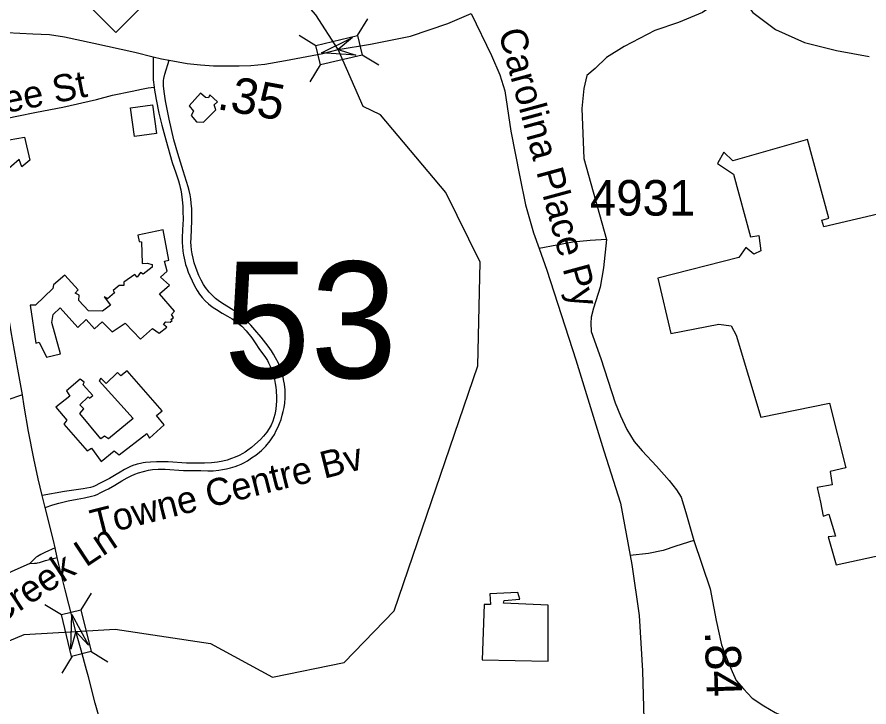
# Model space of a CAD drawing. Extents: x 1383679 to 1536984, y 460658 to 651027.
# Drawn here: x 1435810 to 1438807, y 488935 to 491361 of the extents above; entities that cross this region are included whole.
import ezdxf

# ---------------------------------------------------------------- set-up
doc = ezdxf.new("R2010")
doc.units = 0
for name, color, linetype in [('Exist Cultural Warehouse Building Footprint', 7, 'Continuous'), ('Exist Hydrographic Creek Single Shore', 7, 'Continuous'), ('Exist Road Non-System Type 51', 7, 'Continuous'), ('Exist Road Non-System Type 51 Label', 7, 'Continuous'), ('Exist Road Primary NC Attributed', 7, 'Continuous'), ('Exist Road Primary NC Shield CELL', 7, 'Continuous'), ('Exist Road Primary NC Structure Standard Bridge CELL', 7, 'Continuous'), ('Exist Road Secondary Mileage Hundredths English Label', 7, 'Continuous'), ('Exist Road Secondary Structure Standard Bridge Attributed CELL', 7, 'Continuous'), ('Exist Road Secondary Structure Standard Bridge CELL', 7, 'Continuous'), ('Exist Road Secondary Structure Standard Bridge Number Label', 7, 'Continuous'), ('Exist Road Secondary Type 51 Attributed', 7, 'Continuous'), ('Exist Road Secondary Type 51 Label', 7, 'Continuous'), ('Exist Road Secondary Type 51 Number Label', 7, 'Continuous')]:
    doc.layers.add(name, color=color, linetype=linetype)

msp = doc.modelspace()

# ---------------------------------------------------------------- linework, layer by layer
at = {"layer": 'Exist Cultural Warehouse Building Footprint'}
for points in [[(1436455.4, 491093.3), (1436415.5, 491048.8), (1436430, 491030.1), (1436422.8, 491014.9), (1436440.9, 490992.6), (1436466.2, 490991.4), (1436509.7, 491034.8), (1436503.7, 491052.3), (1436514.5, 491062.9), (1436488, 491087.5), (1436483.1, 491076.9), (1436472.3, 491078.1), (1436455.4, 491093.3)], [(1436209.1, 491041.8), (1436286.8, 491052.6), (1436300.8, 490951.6), (1436223.1, 490940.8), (1436209.1, 491041.8)], [(1435755.1, 490924.1), (1435836, 490938.2), (1435854.1, 490857.3), (1435826.4, 490833.9), (1435816.7, 490859.7), (1435763.6, 490812.8), (1435755.1, 490924.1)], [(1438878.4, 490677), (1438649, 490623.1), (1438641.8, 490646.5), (1438665.9, 490653.6), (1438591.1, 490930), (1438327.9, 490855), (1438296.5, 490885.5), (1438274.8, 490845.6), (1438330.3, 490808.2), (1438390.7, 490588), (1438419.6, 490592.7), (1438426.9, 490538.8), (1438402.7, 490527.1), (1438373.8, 490550.5), (1438349.6, 490515.4), (1438064.7, 490442.7), (1438110.6, 490248.3), (1438279.6, 490281.1), (1438323.1, 490275.3), (1438340, 490242.5), (1438426.9, 489954.3), (1438668.3, 490003.5), (1438726.3, 489776.3), (1438670.8, 489762.3), (1438678, 489715.4), (1438624.9, 489706.1), (1438636.9, 489654.5)], [(1435913.3, 490165.2), (1435962.8, 490176.9), (1435932.6, 490287), (1435936.2, 490315.1), (1435961.6, 490338.5), (1436023.2, 490269.4), (1436053.3, 490297.5), (1436082.3, 490264.7), (1436108.9, 490289.3), (1436143.9, 490254.2), (1436189.8, 490284.6), (1436244.1, 490228.4), (1436286.3, 490265.9), (1436309.3, 490249.5), (1436337.1, 490270.6), (1436325, 490279.9), (1436333.4, 490289.3), (1436347.9, 490288.1), (1436355.2, 490294), (1436350.3, 490297.5), (1436360, 490304.5), (1436352.7, 490315.1), (1436363.6, 490326.8), (1436310.5, 490387.7), (1436345.5, 490418.1), (1436314.1, 490446.3), (1436338.3, 490467.3), (1436328.6, 490502.5), (1436344.3, 490506), (1436323.8, 490612.6), (1436234.4, 490593.8), (1436239.3, 490571.6), (1436247.7, 490570.4), (1436250.1, 490494.3), (1436267, 490495.4), (1436285.1, 490490.8), (1436285.1, 490481.4), (1436253.8, 490456.8), (1436244.1, 490462.6), (1436232, 490446.3), (1436223.6, 490455.6), (1436184.9, 490428.7), (1436184.9, 490417), (1436169.2, 490417), (1436147.5, 490399.4), (1436152.3, 490391.2), (1436128.2, 490370.1), (1436116.1, 490377.1), (1436137.9, 490347.9), (1436110.1, 490326.8), (1436060.6, 490328), (1436026.8, 490364.3), (1436028, 490383), (1436014.7, 490390), (1436024.4, 490401.7), (1435977.3, 490453.3), (1435937.4, 490419.3), (1435935, 490406.4), (1435874.7, 490347.9), (1435855.3, 490347.9), (1435875.9, 490214.4), (1435887.9, 490217.9), (1435913.3, 490165.2)], [(1436031.6, 490087.3), (1435983.3, 490046.3), (1435995.4, 490027.5), (1435945.9, 489988.9), (1435984.5, 489943.2), (1435973.7, 489929.2), (1436055.8, 489835.5), (1436071.4, 489844.8), (1436105.3, 489798), (1436151.1, 489835.5), (1436169.2, 489821.4), (1436265.8, 489896.4), (1436275.5, 489880), (1436327.4, 489926.8), (1436300.8, 489959.6), (1436320.2, 489976), (1436197, 490116.6), (1436175.3, 490099), (1436163.2, 490110.7), (1436123.4, 490072.1), (1436104, 490090.8), (1436098, 490081.4), (1436218.7, 489949.1), (1436131.8, 489877.6), (1436117.3, 489887), (1436104, 489877.6), (1436030.4, 489966.6), (1436044.9, 489983), (1436030.4, 489997.1), (1436059.4, 490025.2), (1436064.2, 490020.5), (1436076.3, 490029.9), (1436042.5, 490067.4), (1436046.1, 490076.7), (1436031.6, 490087.3)], [(1438636.9, 489654.5), (1438646.6, 489605.3), (1438665.9, 489612.4), (1438690.1, 489535.1), (1438663.5, 489532.7), (1438692.5, 489434.3), (1439016, 489504.6)], [(1437473.1, 489332.4), (1437475.5, 489295), (1437453.8, 489295), (1437446.6, 489100.5), (1437678.4, 489095.9), (1437678.4, 489292.6), (1437521.4, 489299.6), (1437523.8, 489309), (1437579.4, 489313.7), (1437572.1, 489337.1), (1437473.1, 489332.4)]]:
    msp.add_lwpolyline(points, dxfattribs=at)
at = {"layer": 'Exist Hydrographic Creek Single Shore'}
for points in [[(1436155, 489208.7), (1436490.1, 489158.1), (1436708.7, 489039.4), (1436960.7, 489090.9), (1437136.9, 489273.5), (1437431.2, 490134.7), (1437439.2, 490498.9), (1437318.2, 490744.3), (1437088.9, 491016.6), (1437028, 491046.2), (1436940.2, 491246.6), (1436861.6, 491368.4), (1436799.9, 491439.4), (1436710.2, 491606.6), (1436648.2, 491873.8), (1436659.2, 492451.2), (1436644.2, 492940.6), (1436679.2, 493008.8), (1436857.2, 493172.6), (1437116.3, 493190.4), (1437191.2, 493221.7), (1437640.4, 493919.4)], [(1434883.2, 488225.5), (1435151.1, 488184.9), (1435265.1, 488067.7), (1435441.2, 487680.1), (1435581.2, 487575.6), (1435723.2, 487615.3), (1435892.2, 487720.3), (1436056.2, 488009.1), (1436102.1, 488257.7), (1436054.2, 488350.6), (1435947.1, 488428.2), (1435434.2, 488596.1), (1435343.1, 488666.8), (1435347.5, 488848), (1435390.5, 488939), (1435547, 489069.3), (1435834.2, 489189.9), (1436016.8, 489200.4), (1436155, 489208.7)]]:
    msp.add_lwpolyline(points, dxfattribs=at)
at = {"layer": 'Exist Road Non-System Type 51'}
for points in [[(1438340.9, 491454.5), (1438268.4, 491408.8), (1438221.2, 491377.1), (1438137.8, 491341.9), (1438054.4, 491313.8), (1437945.6, 491257.5), (1437883.9, 491218.8), (1437844, 491180.1), (1437815, 491155.4), (1437804.1, 491109.7), (1437796.9, 491039.3), (1437804.1, 490863.3), (1437883.9, 490578.3)], [(1438340.9, 491454.5), (1438398.9, 491377.1), (1438478.7, 491317.3), (1438580.3, 491271.5), (1438692.7, 491243.4), (1438808.7, 491222.3)], [(1436289.1, 491220.8), (1436288.9, 491164.8), (1436289.1, 491140), (1436291.7, 491114.6)], [(1436393.6, 490819.8), (1436375, 490881.1), (1436361.9, 490928.7), (1436344.5, 491001.7), (1436337.5, 491036.5), (1436332.5, 491066.6), (1436327.9, 491099.2), (1436325.2, 491118.7), (1436324.7, 491126.9), (1436325.1, 491137.4), (1436326.4, 491144.7), (1436330.2, 491160.4), (1436344.9, 491208.9)], [(1435656.7, 490977.6), (1435722.9, 490994.7), (1435808.9, 491012.6), (1435878.6, 491026.4), (1435970.3, 491044.2), (1436089.5, 491071), (1436145.4, 491085.6), (1436215.2, 491100.2), (1436247.5, 491106.7), (1436270.5, 491111.3), (1436291.7, 491114.6)], [(1436291.7, 491114.6), (1436292, 491111.2), (1436299.4, 491071.1), (1436308.7, 491022.4), (1436318.8, 490981), (1436332.7, 490929.6), (1436355.7, 490849.1), (1436368.1, 490812.8), (1436377.2, 490784.5), (1436381.4, 490771.6), (1436384, 490761.5), (1436385.9, 490753.1), (1436388.6, 490738.3), (1436391, 490718), (1436392.5, 490695.8), (1436393.4, 490677.7), (1436393.7, 490649.6), (1436392.4, 490612.6), (1436391.2, 490584.4), (1436391, 490567.8), (1436391.4, 490554.1), (1436392.9, 490537.3), (1436394.9, 490523.8), (1436399.7, 490502.2), (1436402.7, 490490.4), (1436406.7, 490478.7), (1436411.7, 490464.3), (1436417.3, 490451.4), (1436425.4, 490432.7), (1436433.5, 490415.4), (1436442.9, 490399.3), (1436452, 490386.2), (1436461.4, 490374.7), (1436472.1, 490362.9), (1436483, 490352.4), (1436490.5, 490346.2), (1436499.3, 490339.7), (1436511.1, 490332.4), (1436531.8, 490320), (1436549.7, 490309.5), (1436566.1, 490299.5), (1436578.3, 490291.6), (1436591.8, 490281.4), (1436600.3, 490273.3), (1436615.4, 490257.6), (1436635.4, 490232.3), (1436647.4, 490215.8), (1436663.1, 490192.4), (1436675.1, 490176.1), (1436683.9, 490163.9), (1436690.4, 490152.8), (1436694.8, 490144.7), (1436700.4, 490133), (1436704.7, 490122.9), (1436708.9, 490111.1), (1436712, 490101.7), (1436714.1, 490093.8), (1436715.7, 490086.9), (1436718.3, 490072.3), (1436720.3, 490059.7), (1436721.5, 490047.3), (1436722.7, 490023.6), (1436722.7, 490011.1), (1436721.8, 489995.8), (1436720.4, 489983.7), (1436719.2, 489974.8), (1436716.9, 489963.5), (1436713.3, 489951.8), (1436709.3, 489939.9), (1436703.3, 489926), (1436696.7, 489913.8), (1436688.7, 489901.6), (1436677.1, 489886.6), (1436666.2, 489875.2), (1436646.1, 489857.4), (1436634.3, 489847.3), (1436621.5, 489837.5), (1436612.7, 489831.4), (1436603.8, 489826), (1436590.9, 489819.2), (1436576.6, 489812.9), (1436563.9, 489808.1), (1436549.3, 489803.1), (1436534, 489799.2), (1436514.9, 489795.8), (1436493.9, 489793.5), (1436469, 489792.2), (1436445.7, 489791.8), (1436406, 489792.4), (1436341.4, 489796.8), (1436325.8, 489797.3), (1436300.2, 489797), (1436278.9, 489795.9), (1436261.9, 489794), (1436253.5, 489792.8), (1436243.8, 489790.8), (1436232.6, 489788.2), (1436225.1, 489786.1), (1436220.7, 489784.7), (1436211.2, 489781.3)], [(1435908.7, 489636.2), (1435935.1, 489645.9), (1435956.1, 489651.8), (1435989, 489659.5), (1436020.7, 489665.7), (1436046.8, 489670.3), (1436071.5, 489675.6), (1436081.7, 489678.6), (1436091.5, 489682.3), (1436105, 489688.9), (1436121, 489696.9), (1436131.3, 489702.4), (1436153.5, 489714.7), (1436178.8, 489729.8), (1436197.1, 489740.5), (1436210.8, 489747.5), (1436224.6, 489753.4), (1436236.6, 489757.8), (1436255.1, 489763.3), (1436271.9, 489767.1), (1436286.6, 489769.4), (1436305.8, 489771.3), (1436331.2, 489771.2), (1436394.9, 489766.9), (1436456.8, 489765.8), (1436481.5, 489765.4), (1436500, 489765.6), (1436519.8, 489767.1), (1436532.7, 489769.3), (1436546.2, 489771.7), (1436560.2, 489775.4), (1436577, 489780.4), (1436586.6, 489783.9), (1436597.9, 489788.7), (1436607.3, 489793.5), (1436620, 489800.7), (1436635, 489810.5), (1436649.4, 489820.5), (1436662.9, 489830.8), (1436670.3, 489837), (1436685.2, 489852.4), (1436700.2, 489870.9), (1436707.8, 489881.6), (1436715, 489893.3), (1436722, 489907.5), (1436728.1, 489919.7), (1436733.3, 489931.7), (1436738.6, 489945.9), (1436743, 489961.1), (1436746.3, 489973.9), (1436749.3, 489988.4), (1436751.5, 490003.2), (1436752.8, 490021.7), (1436753.1, 490033.6), (1436752.7, 490050.3), (1436750.5, 490069.5), (1436748.6, 490080.2), (1436744.5, 490100.2), (1436740.5, 490115.2), (1436734.5, 490131.4), (1436729.2, 490143.6), (1436719.4, 490163), (1436712.2, 490175.2), (1436704.6, 490187.2), (1436693.2, 490203.8), (1436669.2, 490234.7), (1436646.8, 490261.3), (1436632.5, 490276.9), (1436610.1, 490298.3), (1436590.2, 490315.5), (1436572.2, 490329), (1436554.1, 490340.8), (1436532.8, 490353.8), (1436517.5, 490364.2), (1436508.3, 490371.2), (1436500.6, 490378), (1436486, 490393.2), (1436473, 490409.6), (1436466, 490420), (1436457.3, 490435.1), (1436449.2, 490452), (1436443.1, 490467.1), (1436438.5, 490479.9), (1436433, 490497), (1436429.1, 490512.4), (1436425.9, 490528.6), (1436423.9, 490541.7), (1436422.6, 490556.3), (1436421.7, 490568.9), (1436421.9, 490582.2), (1436423.9, 490615.9), (1436424.6, 490643.3), (1436424.1, 490686.2), (1436422.6, 490706.5), (1436420.9, 490721.1), (1436418.7, 490735.5), (1436415.2, 490751.2), (1436411.9, 490763.6), (1436406, 490782.1), (1436393.6, 490819.8)], [(1437883.9, 490578.3), (1437826.6, 490574.6), (1437765.3, 490569.2), (1437709.6, 490558.3), (1437646.6, 490547.5)], [(1437883.9, 490578.3), (1437873.1, 490479), (1437862, 490410.5), (1437837.8, 490336.6), (1437830.4, 490305.9), (1437828.5, 490284.3), (1437830.4, 490255.4), (1437863.8, 490159.9), (1437914.9, 490004.8), (1437933.5, 489958), (1437955.8, 489911.1), (1437981.8, 489867.8), (1438009.7, 489835.4), (1438059.9, 489781.3), (1438104.5, 489730.8), (1438130.5, 489698.3), (1438146.3, 489673.1), (1438163, 489619), (1438190.9, 489519.9)], [(1435828.3, 490032.2), (1435717.3, 489994.8), (1435577.1, 489945.6), (1435416.2, 489889.9), (1435184.7, 489809.3), (1435085.1, 489776.2), (1434994.3, 489747.1), (1434950.6, 489733.5)], [(1436211.2, 489781.3), (1436199.9, 489776.3), (1436188.2, 489769.9), (1436172.9, 489760.9), (1436158.9, 489752.1), (1436135.1, 489738.1), (1436100.2, 489720.3), (1436085, 489712.6), (1436076.7, 489709.1), (1436067.7, 489706.6), (1436042.1, 489702), (1435976.1, 489692.6), (1435898.2, 489678.4)], [(1438190.9, 489519.9), (1438127.7, 489500), (1438083.1, 489485.6), (1438031.1, 489474.8), (1437967, 489467.7)], [(1438190.9, 489519.9), (1438248.5, 489350.4), (1438269.8, 489238.6), (1438288.4, 489153.9), (1438310.7, 489096.2), (1438325.6, 489060.1), (1438340.5, 489027.7), (1438366.5, 488998.8), (1438396.2, 488966.4), (1438437.1, 488939.3), (1438478, 488915.9), (1438507.7, 488901.4), (1438546.7, 488887)], [(1435943.6, 489494.4), (1435907.3, 489477.7), (1435892.9, 489470.9), (1435881.4, 489464.4), (1435876.8, 489461.1), (1435867.1, 489452.4), (1435854.4, 489439.4)], [(1435854.4, 489439.4), (1435789.1, 489410.5), (1435648.4, 489347.9), (1435577.1, 489315.1), (1435527.5, 489292.8), (1435520.5, 489289.6), (1435476.3, 489269.9), (1435453.7, 489259.3), (1435434.4, 489249.8), (1435424, 489243.8), (1435409.1, 489234), (1435391.2, 489219.8), (1435368.1, 489198.4), (1435333.3, 489164.5), (1435331.2, 489162.4), (1435283.4, 489115.3), (1435234.2, 489066)], [(1435854.4, 489439.4), (1435870.7, 489440.2), (1435877.5, 489440.7), (1435881.7, 489441.4), (1435889, 489443.2), (1435910.2, 489449.6), (1435951.3, 489460.9)]]:
    msp.add_lwpolyline(points, dxfattribs=at)
at = {"layer": 'Exist Road Primary NC Attributed'}
for points in [[(1436940.2, 491246.6), (1437053, 491265.1), (1437193.9, 491294.1), (1437325.2, 491337.8), (1437407.3, 491373.6)], [(1435603.1, 491303), (1435667.4, 491306.9), (1435773.6, 491306.2), (1435864.6, 491302.1), (1435923.4, 491298.9), (1435976.1, 491291.5), (1436079.3, 491269.5), (1436224.1, 491237.2), (1436289.1, 491220.8), (1436317.5, 491213.7), (1436344.9, 491208.9), (1436407.8, 491197.8), (1436454.8, 491192.4), (1436501.4, 491189.8), (1436529.5, 491188.9), (1436591.6, 491189.1), (1436632, 491190.3), (1436681, 491195.3), (1436753.9, 491207.6), (1436885.7, 491232.9), (1436940.2, 491246.6)]]:
    msp.add_lwpolyline(points, dxfattribs=at)
at = {"layer": 'Exist Road Primary NC Shield CELL'}
msp.add_lwpolyline([(1435823.8, 491639.3), (1436156.8, 491972.3), (1436489.8, 491639.3), (1436156.8, 491306.3)], close=True, dxfattribs=at)
at = {"layer": 'Exist Road Primary NC Structure Standard Bridge CELL'}
for p, q in [((1437007.6, 491295.6), (1437043.8, 491354.3)), ((1436801.8, 491297), (1436860.5, 491260.9)), ((1437023.6, 491228.4), (1437082.3, 491192.3)), ((1436840.7, 491133.4), (1436876.9, 491192.2))]:
    msp.add_line(p, q, dxfattribs=at)
msp.add_lwpolyline([(1436860.5, 491260.9), (1437007.5, 491295.9), (1437023.9, 491227.2), (1436876.9, 491192.2)], close=True, dxfattribs=at)
at = {"layer": 'Exist Road Secondary Structure Standard Bridge Attributed CELL'}
for points in [[(1437002.1, 491227), (1436880.4, 491234.5), (1436989.5, 491288.9), (1436940.2, 491246.6)], [(1435999.4, 489137.8), (1436002.5, 489259.7), (1436060.8, 489152.6), (1436016.8, 489200.4)]]:
    msp.add_lwpolyline(points, close=True, dxfattribs=at)
at = {"layer": 'Exist Road Secondary Structure Standard Bridge CELL'}
for p, q in [((1436070.5, 489335.3), (1436034.6, 489276.4)), ((1435907.1, 489295.6), (1435966.1, 489259.7)), ((1436003, 489113.2), (1435967.2, 489054.2)), ((1436070.1, 489129.5), (1436129, 489093.6))]:
    msp.add_line(p, q, dxfattribs=at)
msp.add_lwpolyline([(1436034.6, 489276.4), (1436070.4, 489129.6), (1436001.8, 489112.9), (1435966.1, 489259.7)], close=True, dxfattribs=at)
at = {"layer": 'Exist Road Secondary Type 51 Attributed'}
for points in [[(1437407.3, 491373.6), (1437479.6, 491225.8), (1437508.6, 491157.2), (1437526.7, 491100.9), (1437547.6, 490959.2), (1437578.4, 490799.1), (1437598.3, 490700.6), (1437627.3, 490602), (1437646.6, 490547.5), (1437673.6, 490471), (1437776, 490155.1), (1437874.9, 489835.8), (1437932.9, 489651), (1437967, 489467.7), (1437972.8, 489436.3), (1437999.1, 489256), (1438010, 489062.4), (1438016.3, 488850.4)], [(1436016.8, 489200.4), (1435978.6, 489347.1), (1435957, 489436), (1435951.3, 489460.9), (1435943.6, 489494.4), (1435937.7, 489520.1), (1435908.7, 489636.2), (1435898.2, 489678.4), (1435883.6, 489736.6), (1435868.6, 489808.7), (1435850.3, 489903.1), (1435835.2, 489992), (1435828.3, 490032.2), (1435812.8, 490122.6), (1435789.3, 490253.6), (1435771, 490360.1), (1435748.2, 490495.3), (1435720.5, 490650.5), (1435697.2, 490778.3), (1435656.7, 490977.6), (1435637.4, 491072.6), (1435617.8, 491182.2), (1435609.3, 491255.7), (1435603.1, 491303)], [(1436465.1, 488310.1), (1436439.4, 488337.6), (1436353.5, 488441.2), (1436301.2, 488502.3), (1436269.4, 488542.5), (1436238.6, 488583.5), (1436214.1, 488621.6), (1436188, 488666.7), (1436185.3, 488671.8), (1436169.1, 488701.6), (1436163.1, 488712.9), (1436134.2, 488786.8), (1436111.7, 488854.7), (1436084.9, 488948.4), (1436060.5, 489040.3), (1436053.6, 489066), (1436035.3, 489134.4), (1436016.8, 489200.4)]]:
    msp.add_lwpolyline(points, dxfattribs=at)

# ---------------------------------------------------------------- texts
at = {"layer": 'Exist Road Non-System Type 51 Label'}
for s, rotation, p in [('Lee St', 11.4921, (1435701.5, 491008.4)), ('Towne Centre Bv', 14.1743, (1436082, 489533)), ('Meadow Creek Ln', 33.5041, (1435310, 488933.4))]:
    msp.add_text(s, height=95, rotation=rotation, dxfattribs=at).set_placement(p)
at = {"layer": 'Exist Road Secondary Mileage Hundredths English Label'}
for s, rotation, p in [('.35', 349.7246, (1436509.9, 491037.7)), ('.84', 271.7809, (1438229.6, 489201))]:
    msp.add_text(s, height=125, rotation=rotation, dxfattribs=at).set_placement(p)
at = {"layer": 'Exist Road Secondary Structure Standard Bridge Number Label'}
msp.add_text('53', height=410.1, dxfattribs=at).set_placement((1436537.1, 490091))
at = {"layer": 'Exist Road Secondary Type 51 Label'}
msp.add_text('Carolina Place Py', height=95, rotation=285.1938, dxfattribs=at).set_placement((1437502.9, 491308.3))
at = {"layer": 'Exist Road Secondary Type 51 Number Label'}
msp.add_text('4931', height=125, dxfattribs=at).set_placement((1437825, 490662.6))

doc.saveas('drawing.dxf')
